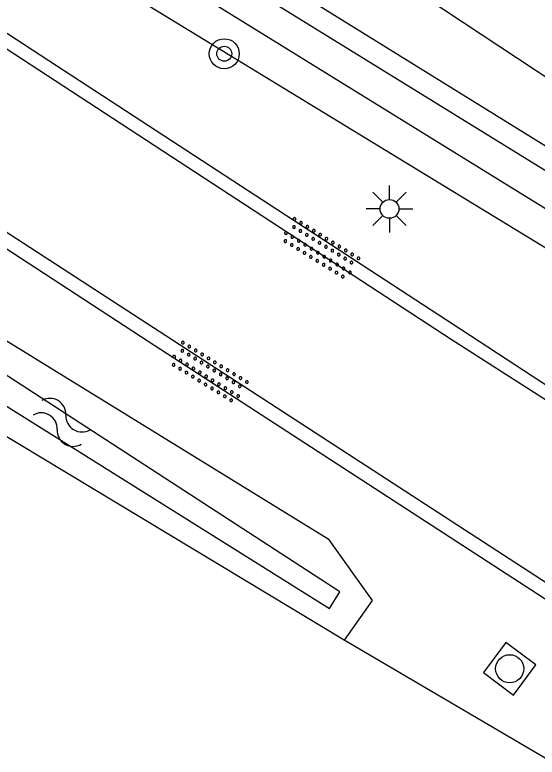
# Model space of a CAD drawing. Extents: x 133000 to 136000, y 400500 to 403500.
# Drawn here: x 135537.72 to 135551.63, y 402548.38 to 402568.15 of the extents above; entities that cross this region are included whole.
import ezdxf

# ---------------------------------------------------------------- set-up
doc = ezdxf.new("R2010")
doc.units = 0
for name, color, linetype in [('gg-afsc-hekwerk', 7, 'Continuous'), ('gg-knt-verharding', 7, 'Continuous'), ('gg-kntw-bovenkant insteek waterloop', 7, 'Continuous'), ('gg-kntw-waterlijn', 7, 'Continuous'), ('gt-grn-groengrens', 7, 'Continuous'), ('gt-symb-boom', 7, 'Continuous'), ('gt-symb-lichtmast', 7, 'Continuous'), ('gt-symb-overige verharding', 7, 'Continuous'), ('gt-symb-rioolschacht', 7, 'Continuous'), ('gt-symb-watersymbool', 7, 'Continuous')]:
    doc.layers.add(name, color=color, linetype=linetype)

# ---------------------------------------------------------------- blocks, each defined once
blk = doc.blocks.new('gt0-RS')
at = {"layer": 'gt-symb-rioolschacht'}
blk.add_lwpolyline([(-0.5, -0.5), (0.5, -0.5), (0.5, 0.5), (-0.5, 0.5)], close=True, dxfattribs=at)
blk.add_circle((0, 0), 0.375, dxfattribs=at)
blk = doc.blocks.new('gt0-OVH')
at = {"layer": 'gt-symb-overige verharding'}
for points in [[(-0.972, 0.298), (-0.967, 0.308), (-0.965, 0.319), (-0.966, 0.33), (-0.971, 0.34), (-0.978, 0.348), (-0.988, 0.353), (-0.999, 0.355), (-1.01, 0.354), (-1.02, 0.349), (-1.028, 0.342), (-1.033, 0.332), (-1.035, 0.321), (-1.034, 0.31), (-1.029, 0.3), (-1.022, 0.292), (-1.012, 0.287), (-1.001, 0.285), (-0.99, 0.286), (-0.98, 0.291)], [(-0.772, 0.298), (-0.767, 0.308), (-0.765, 0.319), (-0.766, 0.33), (-0.771, 0.34), (-0.778, 0.348), (-0.788, 0.353), (-0.799, 0.355), (-0.81, 0.354), (-0.82, 0.349), (-0.828, 0.342), (-0.833, 0.332), (-0.835, 0.321), (-0.834, 0.31), (-0.829, 0.3), (-0.822, 0.292), (-0.812, 0.287), (-0.801, 0.285), (-0.79, 0.286), (-0.78, 0.291)], [(-0.572, 0.298), (-0.567, 0.308), (-0.565, 0.319), (-0.566, 0.33), (-0.571, 0.34), (-0.578, 0.348), (-0.588, 0.353), (-0.599, 0.355), (-0.61, 0.354), (-0.62, 0.349), (-0.628, 0.342), (-0.633, 0.332), (-0.635, 0.321), (-0.634, 0.31), (-0.629, 0.3), (-0.622, 0.292), (-0.612, 0.287), (-0.601, 0.285), (-0.59, 0.286), (-0.58, 0.291)], [(-0.372, 0.298), (-0.367, 0.308), (-0.365, 0.319), (-0.366, 0.33), (-0.371, 0.34), (-0.378, 0.348), (-0.388, 0.353), (-0.399, 0.355), (-0.41, 0.354), (-0.42, 0.349), (-0.428, 0.342), (-0.433, 0.332), (-0.435, 0.321), (-0.434, 0.31), (-0.429, 0.3), (-0.422, 0.292), (-0.412, 0.287), (-0.401, 0.285), (-0.39, 0.286), (-0.38, 0.291)], [(-0.172, 0.298), (-0.167, 0.308), (-0.165, 0.319), (-0.166, 0.33), (-0.171, 0.34), (-0.178, 0.348), (-0.188, 0.353), (-0.199, 0.355), (-0.21, 0.354), (-0.22, 0.349), (-0.228, 0.342), (-0.233, 0.332), (-0.235, 0.321), (-0.234, 0.31), (-0.229, 0.3), (-0.222, 0.292), (-0.212, 0.287), (-0.201, 0.285), (-0.19, 0.286), (-0.18, 0.291)], [(0.028, 0.298), (0.033, 0.308), (0.035, 0.319), (0.034, 0.33), (0.029, 0.34), (0.022, 0.348), (0.012, 0.353), (0.001, 0.355), (-0.01, 0.354), (-0.02, 0.349), (-0.028, 0.342), (-0.033, 0.332), (-0.035, 0.321), (-0.034, 0.31), (-0.029, 0.3), (-0.022, 0.292), (-0.012, 0.287), (-0.001, 0.285), (0.01, 0.286), (0.02, 0.291)], [(0.228, 0.298), (0.233, 0.308), (0.235, 0.319), (0.234, 0.33), (0.229, 0.34), (0.222, 0.348), (0.212, 0.353), (0.201, 0.355), (0.19, 0.354), (0.18, 0.349), (0.172, 0.342), (0.167, 0.332), (0.165, 0.321), (0.166, 0.31), (0.171, 0.3), (0.178, 0.292), (0.188, 0.287), (0.199, 0.285), (0.21, 0.286), (0.22, 0.291)], [(0.428, 0.298), (0.433, 0.308), (0.435, 0.319), (0.434, 0.33), (0.429, 0.34), (0.422, 0.348), (0.412, 0.353), (0.401, 0.355), (0.39, 0.354), (0.38, 0.349), (0.372, 0.342), (0.367, 0.332), (0.365, 0.321), (0.366, 0.31), (0.371, 0.3), (0.378, 0.292), (0.388, 0.287), (0.399, 0.285), (0.41, 0.286), (0.42, 0.291)], [(0.628, 0.298), (0.633, 0.308), (0.635, 0.319), (0.634, 0.33), (0.629, 0.34), (0.622, 0.348), (0.612, 0.353), (0.601, 0.355), (0.59, 0.354), (0.58, 0.349), (0.572, 0.342), (0.567, 0.332), (0.565, 0.321), (0.566, 0.31), (0.571, 0.3), (0.578, 0.292), (0.588, 0.287), (0.599, 0.285), (0.61, 0.286), (0.62, 0.291)], [(0.828, 0.298), (0.833, 0.308), (0.835, 0.319), (0.834, 0.33), (0.829, 0.34), (0.822, 0.348), (0.812, 0.353), (0.801, 0.355), (0.79, 0.354), (0.78, 0.349), (0.772, 0.342), (0.767, 0.332), (0.765, 0.321), (0.766, 0.31), (0.771, 0.3), (0.778, 0.292), (0.788, 0.287), (0.799, 0.285), (0.81, 0.286), (0.82, 0.291)], [(1.028, 0.298), (1.033, 0.308), (1.035, 0.319), (1.034, 0.33), (1.029, 0.34), (1.022, 0.348), (1.012, 0.353), (1.001, 0.355), (0.99, 0.354), (0.98, 0.349), (0.972, 0.342), (0.967, 0.332), (0.965, 0.321), (0.966, 0.31), (0.971, 0.3), (0.978, 0.292), (0.988, 0.287), (0.999, 0.285), (1.01, 0.286), (1.02, 0.291)], [(-0.872, 0.106), (-0.867, 0.116), (-0.865, 0.126), (-0.866, 0.137), (-0.871, 0.147), (-0.878, 0.156), (-0.888, 0.161), (-0.899, 0.163), (-0.91, 0.162), (-0.92, 0.157), (-0.928, 0.15), (-0.933, 0.14), (-0.935, 0.129), (-0.934, 0.118), (-0.929, 0.108), (-0.922, 0.1), (-0.912, 0.095), (-0.901, 0.092), (-0.89, 0.094), (-0.88, 0.098)], [(-0.672, 0.106), (-0.667, 0.116), (-0.665, 0.126), (-0.666, 0.137), (-0.671, 0.147), (-0.678, 0.156), (-0.688, 0.161), (-0.699, 0.163), (-0.71, 0.162), (-0.72, 0.157), (-0.728, 0.15), (-0.733, 0.14), (-0.735, 0.129), (-0.734, 0.118), (-0.729, 0.108), (-0.722, 0.1), (-0.712, 0.095), (-0.701, 0.092), (-0.69, 0.094), (-0.68, 0.098)], [(-0.472, 0.106), (-0.467, 0.116), (-0.465, 0.126), (-0.466, 0.137), (-0.471, 0.147), (-0.478, 0.156), (-0.488, 0.161), (-0.499, 0.163), (-0.51, 0.162), (-0.52, 0.157), (-0.528, 0.15), (-0.533, 0.14), (-0.535, 0.129), (-0.534, 0.118), (-0.529, 0.108), (-0.522, 0.1), (-0.512, 0.095), (-0.501, 0.092), (-0.49, 0.094), (-0.48, 0.098)], [(-0.272, 0.106), (-0.267, 0.116), (-0.265, 0.126), (-0.266, 0.137), (-0.271, 0.147), (-0.278, 0.156), (-0.288, 0.161), (-0.299, 0.163), (-0.31, 0.162), (-0.32, 0.157), (-0.328, 0.15), (-0.333, 0.14), (-0.335, 0.129), (-0.334, 0.118), (-0.329, 0.108), (-0.322, 0.1), (-0.312, 0.095), (-0.301, 0.092), (-0.29, 0.094), (-0.28, 0.098)], [(-0.072, 0.106), (-0.067, 0.116), (-0.065, 0.126), (-0.066, 0.137), (-0.071, 0.147), (-0.078, 0.156), (-0.088, 0.161), (-0.099, 0.163), (-0.11, 0.162), (-0.12, 0.157), (-0.128, 0.15), (-0.133, 0.14), (-0.135, 0.129), (-0.134, 0.118), (-0.129, 0.108), (-0.122, 0.1), (-0.112, 0.095), (-0.101, 0.092), (-0.09, 0.094), (-0.08, 0.098)], [(0.128, 0.106), (0.133, 0.116), (0.135, 0.126), (0.134, 0.137), (0.129, 0.147), (0.122, 0.156), (0.112, 0.161), (0.101, 0.163), (0.09, 0.162), (0.08, 0.157), (0.072, 0.15), (0.067, 0.14), (0.065, 0.129), (0.066, 0.118), (0.071, 0.108), (0.078, 0.1), (0.088, 0.095), (0.099, 0.092), (0.11, 0.094), (0.12, 0.098)], [(0.328, 0.106), (0.333, 0.116), (0.335, 0.126), (0.334, 0.137), (0.329, 0.147), (0.322, 0.156), (0.312, 0.161), (0.301, 0.163), (0.29, 0.162), (0.28, 0.157), (0.272, 0.15), (0.267, 0.14), (0.265, 0.129), (0.266, 0.118), (0.271, 0.108), (0.278, 0.1), (0.288, 0.095), (0.299, 0.092), (0.31, 0.094), (0.32, 0.098)], [(0.528, 0.106), (0.533, 0.116), (0.535, 0.126), (0.534, 0.137), (0.529, 0.147), (0.522, 0.156), (0.512, 0.161), (0.501, 0.163), (0.49, 0.162), (0.48, 0.157), (0.472, 0.15), (0.467, 0.14), (0.465, 0.129), (0.466, 0.118), (0.471, 0.108), (0.478, 0.1), (0.488, 0.095), (0.499, 0.092), (0.51, 0.094), (0.52, 0.098)], [(0.728, 0.106), (0.733, 0.116), (0.735, 0.126), (0.734, 0.137), (0.729, 0.147), (0.722, 0.156), (0.712, 0.161), (0.701, 0.163), (0.69, 0.162), (0.68, 0.157), (0.672, 0.15), (0.667, 0.14), (0.665, 0.129), (0.666, 0.118), (0.671, 0.108), (0.678, 0.1), (0.688, 0.095), (0.699, 0.092), (0.71, 0.094), (0.72, 0.098)], [(0.928, 0.106), (0.933, 0.116), (0.935, 0.126), (0.934, 0.137), (0.929, 0.147), (0.922, 0.156), (0.912, 0.161), (0.901, 0.163), (0.89, 0.162), (0.88, 0.157), (0.872, 0.15), (0.867, 0.14), (0.865, 0.129), (0.866, 0.118), (0.871, 0.108), (0.878, 0.1), (0.888, 0.095), (0.899, 0.092), (0.91, 0.094), (0.92, 0.098)], [(-0.972, -0.142), (-0.967, -0.132), (-0.965, -0.121), (-0.966, -0.11), (-0.971, -0.1), (-0.978, -0.092), (-0.988, -0.087), (-0.999, -0.085), (-1.01, -0.086), (-1.02, -0.091), (-1.028, -0.098), (-1.033, -0.108), (-1.035, -0.119), (-1.034, -0.13), (-1.029, -0.14), (-1.022, -0.148), (-1.012, -0.153), (-1.001, -0.155), (-0.99, -0.154), (-0.98, -0.149)], [(-0.772, -0.142), (-0.767, -0.132), (-0.765, -0.121), (-0.766, -0.11), (-0.771, -0.1), (-0.778, -0.092), (-0.788, -0.087), (-0.799, -0.085), (-0.81, -0.086), (-0.82, -0.091), (-0.828, -0.098), (-0.833, -0.108), (-0.835, -0.119), (-0.834, -0.13), (-0.829, -0.14), (-0.822, -0.148), (-0.812, -0.153), (-0.801, -0.155), (-0.79, -0.154), (-0.78, -0.149)], [(-0.572, -0.142), (-0.567, -0.132), (-0.565, -0.121), (-0.566, -0.11), (-0.571, -0.1), (-0.578, -0.092), (-0.588, -0.087), (-0.599, -0.085), (-0.61, -0.086), (-0.62, -0.091), (-0.628, -0.098), (-0.633, -0.108), (-0.635, -0.119), (-0.634, -0.13), (-0.629, -0.14), (-0.622, -0.148), (-0.612, -0.153), (-0.601, -0.155), (-0.59, -0.154), (-0.58, -0.149)], [(-0.372, -0.142), (-0.367, -0.132), (-0.365, -0.121), (-0.366, -0.11), (-0.371, -0.1), (-0.378, -0.092), (-0.388, -0.087), (-0.399, -0.085), (-0.41, -0.086), (-0.42, -0.091), (-0.428, -0.098), (-0.433, -0.108), (-0.435, -0.119), (-0.434, -0.13), (-0.429, -0.14), (-0.422, -0.148), (-0.412, -0.153), (-0.401, -0.155), (-0.39, -0.154), (-0.38, -0.149)], [(-0.172, -0.142), (-0.167, -0.132), (-0.165, -0.121), (-0.166, -0.11), (-0.171, -0.1), (-0.178, -0.092), (-0.188, -0.087), (-0.199, -0.085), (-0.21, -0.086), (-0.22, -0.091), (-0.228, -0.098), (-0.233, -0.108), (-0.235, -0.119), (-0.234, -0.13), (-0.229, -0.14), (-0.222, -0.148), (-0.212, -0.153), (-0.201, -0.155), (-0.19, -0.154), (-0.18, -0.149)], [(0.028, -0.142), (0.033, -0.132), (0.035, -0.121), (0.034, -0.11), (0.029, -0.1), (0.022, -0.092), (0.012, -0.087), (0.001, -0.085), (-0.01, -0.086), (-0.02, -0.091), (-0.028, -0.098), (-0.033, -0.108), (-0.035, -0.119), (-0.034, -0.13), (-0.029, -0.14), (-0.022, -0.148), (-0.012, -0.153), (-0.001, -0.155), (0.01, -0.154), (0.02, -0.149)], [(0.228, -0.142), (0.233, -0.132), (0.235, -0.121), (0.234, -0.11), (0.229, -0.1), (0.222, -0.092), (0.212, -0.087), (0.201, -0.085), (0.19, -0.086), (0.18, -0.091), (0.172, -0.098), (0.167, -0.108), (0.165, -0.119), (0.166, -0.13), (0.171, -0.14), (0.178, -0.148), (0.188, -0.153), (0.199, -0.155), (0.21, -0.154), (0.22, -0.149)], [(0.428, -0.142), (0.433, -0.132), (0.435, -0.121), (0.434, -0.11), (0.429, -0.1), (0.422, -0.092), (0.412, -0.087), (0.401, -0.085), (0.39, -0.086), (0.38, -0.091), (0.372, -0.098), (0.367, -0.108), (0.365, -0.119), (0.366, -0.13), (0.371, -0.14), (0.378, -0.148), (0.388, -0.153), (0.399, -0.155), (0.41, -0.154), (0.42, -0.149)], [(0.628, -0.142), (0.633, -0.132), (0.635, -0.121), (0.634, -0.11), (0.629, -0.1), (0.622, -0.092), (0.612, -0.087), (0.601, -0.085), (0.59, -0.086), (0.58, -0.091), (0.572, -0.098), (0.567, -0.108), (0.565, -0.119), (0.566, -0.13), (0.571, -0.14), (0.578, -0.148), (0.588, -0.153), (0.599, -0.155), (0.61, -0.154), (0.62, -0.149)], [(0.828, -0.142), (0.833, -0.132), (0.835, -0.121), (0.834, -0.11), (0.829, -0.1), (0.822, -0.092), (0.812, -0.087), (0.801, -0.085), (0.79, -0.086), (0.78, -0.091), (0.772, -0.098), (0.767, -0.108), (0.765, -0.119), (0.766, -0.13), (0.771, -0.14), (0.778, -0.148), (0.788, -0.153), (0.799, -0.155), (0.81, -0.154), (0.82, -0.149)], [(1.028, -0.142), (1.033, -0.132), (1.035, -0.121), (1.034, -0.11), (1.029, -0.1), (1.022, -0.092), (1.012, -0.087), (1.001, -0.085), (0.99, -0.086), (0.98, -0.091), (0.972, -0.098), (0.967, -0.108), (0.965, -0.119), (0.966, -0.13), (0.971, -0.14), (0.978, -0.148), (0.988, -0.153), (0.999, -0.155), (1.01, -0.154), (1.02, -0.149)], [(-0.872, -0.334), (-0.867, -0.324), (-0.865, -0.314), (-0.866, -0.303), (-0.871, -0.293), (-0.878, -0.284), (-0.888, -0.279), (-0.899, -0.277), (-0.91, -0.278), (-0.92, -0.283), (-0.928, -0.29), (-0.933, -0.3), (-0.935, -0.311), (-0.934, -0.322), (-0.929, -0.332), (-0.922, -0.34), (-0.912, -0.345), (-0.901, -0.348), (-0.89, -0.346), (-0.88, -0.342)], [(-0.672, -0.334), (-0.667, -0.324), (-0.665, -0.314), (-0.666, -0.303), (-0.671, -0.293), (-0.678, -0.284), (-0.688, -0.279), (-0.699, -0.277), (-0.71, -0.278), (-0.72, -0.283), (-0.728, -0.29), (-0.733, -0.3), (-0.735, -0.311), (-0.734, -0.322), (-0.729, -0.332), (-0.722, -0.34), (-0.712, -0.345), (-0.701, -0.348), (-0.69, -0.346), (-0.68, -0.342)], [(-0.472, -0.334), (-0.467, -0.324), (-0.465, -0.314), (-0.466, -0.303), (-0.471, -0.293), (-0.478, -0.284), (-0.488, -0.279), (-0.499, -0.277), (-0.51, -0.278), (-0.52, -0.283), (-0.528, -0.29), (-0.533, -0.3), (-0.535, -0.311), (-0.534, -0.322), (-0.529, -0.332), (-0.522, -0.34), (-0.512, -0.345), (-0.501, -0.348), (-0.49, -0.346), (-0.48, -0.342)], [(-0.272, -0.334), (-0.267, -0.324), (-0.265, -0.314), (-0.266, -0.303), (-0.271, -0.293), (-0.278, -0.284), (-0.288, -0.279), (-0.299, -0.277), (-0.31, -0.278), (-0.32, -0.283), (-0.328, -0.29), (-0.333, -0.3), (-0.335, -0.311), (-0.334, -0.322), (-0.329, -0.332), (-0.322, -0.34), (-0.312, -0.345), (-0.301, -0.348), (-0.29, -0.346), (-0.28, -0.342)], [(-0.072, -0.334), (-0.067, -0.324), (-0.065, -0.314), (-0.066, -0.303), (-0.071, -0.293), (-0.078, -0.284), (-0.088, -0.279), (-0.099, -0.277), (-0.11, -0.278), (-0.12, -0.283), (-0.128, -0.29), (-0.133, -0.3), (-0.135, -0.311), (-0.134, -0.322), (-0.129, -0.332), (-0.122, -0.34), (-0.112, -0.345), (-0.101, -0.348), (-0.09, -0.346), (-0.08, -0.342)], [(0.128, -0.334), (0.133, -0.324), (0.135, -0.314), (0.134, -0.303), (0.129, -0.293), (0.122, -0.284), (0.112, -0.279), (0.101, -0.277), (0.09, -0.278), (0.08, -0.283), (0.072, -0.29), (0.067, -0.3), (0.065, -0.311), (0.066, -0.322), (0.071, -0.332), (0.078, -0.34), (0.088, -0.345), (0.099, -0.348), (0.11, -0.346), (0.12, -0.342)], [(0.328, -0.334), (0.333, -0.324), (0.335, -0.314), (0.334, -0.303), (0.329, -0.293), (0.322, -0.284), (0.312, -0.279), (0.301, -0.277), (0.29, -0.278), (0.28, -0.283), (0.272, -0.29), (0.267, -0.3), (0.265, -0.311), (0.266, -0.322), (0.271, -0.332), (0.278, -0.34), (0.288, -0.345), (0.299, -0.348), (0.31, -0.346), (0.32, -0.342)], [(0.528, -0.334), (0.533, -0.324), (0.535, -0.314), (0.534, -0.303), (0.529, -0.293), (0.522, -0.284), (0.512, -0.279), (0.501, -0.277), (0.49, -0.278), (0.48, -0.283), (0.472, -0.29), (0.467, -0.3), (0.465, -0.311), (0.466, -0.322), (0.471, -0.332), (0.478, -0.34), (0.488, -0.345), (0.499, -0.348), (0.51, -0.346), (0.52, -0.342)], [(0.728, -0.334), (0.733, -0.324), (0.735, -0.314), (0.734, -0.303), (0.729, -0.293), (0.722, -0.284), (0.712, -0.279), (0.701, -0.277), (0.69, -0.278), (0.68, -0.283), (0.672, -0.29), (0.667, -0.3), (0.665, -0.311), (0.666, -0.322), (0.671, -0.332), (0.678, -0.34), (0.688, -0.345), (0.699, -0.348), (0.71, -0.346), (0.72, -0.342)], [(0.928, -0.334), (0.933, -0.324), (0.935, -0.314), (0.934, -0.303), (0.929, -0.293), (0.922, -0.284), (0.912, -0.279), (0.901, -0.277), (0.89, -0.278), (0.88, -0.283), (0.872, -0.29), (0.867, -0.3), (0.865, -0.311), (0.866, -0.322), (0.871, -0.332), (0.878, -0.34), (0.888, -0.345), (0.899, -0.348), (0.91, -0.346), (0.92, -0.342)]]:
    blk.add_lwpolyline(points, close=True, dxfattribs=at)
blk = doc.blocks.new('gt0-BOOM')
at = {"layer": 'gt-symb-boom'}
for radius in [0.4, 0.2]:
    blk.add_circle((0, 0), radius, dxfattribs=at)
blk = doc.blocks.new('gt0-LMAST')
at = {"layer": 'gt-symb-lichtmast'}
for p, q in [((-0.005, 0.246), (-0.005, 0.621)), ((-0.182, 0.173), (-0.447, 0.438)), ((0.172, 0.173), (0.437, 0.438)), ((-0.255, -0.004), (-0.63, -0.004)), ((-0.182, -0.181), (-0.447, -0.446)), ((0.437, -0.446), (0.172, -0.181)), ((0.245, -0.004), (0.62, -0.004)), ((-0.005, -0.254), (-0.005, -0.629))]:
    blk.add_line(p, q, dxfattribs=at)
blk.add_circle((-0.005, -0.004), 0.25, dxfattribs=at)
blk = doc.blocks.new('gt0-WA')
at = {"layer": 'gt-symb-watersymbool'}
for centre, start, end in [((-0.323, 0.022), 28.0725, 151.9275), ((0.427, 0.422), 208.0725, 331.9275), ((-0.323, -0.428), 28.0725, 151.9275), ((0.427, -0.028), 208.0725, 331.9275)]:
    blk.add_arc(centre, 0.425, start, end, dxfattribs=at)

msp = doc.modelspace()

# ---------------------------------------------------------------- linework, layer by layer
at = {"layer": 'gg-afsc-hekwerk'}
msp.add_line((135562.306, 402559.566), (135539.323, 402574.799), dxfattribs=at)
msp.add_line((135562.306, 402559.566), (135539.323, 402574.799), dxfattribs=at)
at = {"layer": 'gg-knt-verharding'}
msp.add_line((135553.876, 402551.719), (135530.514, 402566.89), dxfattribs=at)
for points in [[(135498.211, 402594.308), (135504.574, 402589.59), (135515.779, 402581.912), (135527.071, 402574.484), (135538.621, 402566.933), (135549.625, 402559.766), (135558.066, 402554.237)], [(135497.95, 402593.968), (135504.299, 402589.346), (135515.548, 402581.693), (135526.906, 402574.169), (135549.368, 402559.494), (135558.461, 402553.681)], [(135553.845, 402551.297), (135541.271, 402559.45), (135530.184, 402566.682)]]:
    msp.add_lwpolyline(points, dxfattribs=at)
at = {"layer": 'gg-kntw-bovenkant insteek waterloop'}
for points in [[(135471.108, 402624.088), (135469.894, 402622.529), (135478.449, 402615.986), (135489.984, 402608.215), (135498.65, 402601.436), (135503.21, 402596.754), (135505.82, 402593.16), (135509.598, 402588.182), (135513.037, 402585.403), (135522.543, 402579.83), (135561.83, 402555.868), (135563.052, 402557.728)], [(135527.02, 402579.92), (135536.589, 402574.116), (135563.052, 402557.728)], [(135527.853, 402562.863), (135527.494, 402563.437), (135527.339, 402564.179), (135527.53, 402564.538), (135528.224, 402564.766), (135529.085, 402564.646), (135546.064, 402554.194), (135547.232, 402552.558), (135546.489, 402551.496)], [(135546.489, 402551.496), (135531.781, 402560.357), (135527.853, 402562.863)]]:
    msp.add_lwpolyline(points, dxfattribs=at)
at = {"layer": 'gg-kntw-waterlijn'}
for points in [[(135471.279, 402623.275), (135484.97, 402613.034), (135491.965, 402608.48), (135497.853, 402603.988), (135500.569, 402601.595), (135504.449, 402597.657), (135510.407, 402589.352), (135542.977, 402569.496), (135562.112, 402557.675), (135561.653, 402556.931), (135509.867, 402588.924), (135503.409, 402597.754), (135498.856, 402602.161), (135491.382, 402607.941), (135482.077, 402614.155), (135470.738, 402622.684), (135471.279, 402623.275)], [(135528.347, 402563.459), (135546.096, 402552.337), (135546.376, 402552.783), (135533.573, 402561.093), (135528.698, 402564.029), (135528.347, 402563.459)]]:
    msp.add_lwpolyline(points, dxfattribs=at)
at = {"layer": 'gt-grn-groengrens'}
msp.add_line((135553.554, 402547.353), (135546.489, 402551.496), dxfattribs=at)

# ---------------------------------------------------------------- block references
at = {"layer": 'gt-symb-boom'}
msp.add_blockref('gt0-BOOM', (135543.296, 402567.116), dxfattribs=at)
at = {"layer": 'gt-symb-lichtmast'}
msp.add_blockref('gt0-LMAST', (135547.702, 402562.987), dxfattribs=at)
at = {"layer": 'gt-symb-overige verharding'}
for p, rotation in [((135545.852, 402561.919), -31.671318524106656), ((135542.877, 402558.625), -31.671318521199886)]:
    msp.add_blockref('gt0-OVH', p, dxfattribs=dict(at, rotation=rotation))
at = {"layer": 'gt-symb-rioolschacht', "rotation": 143.41254405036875}
msp.add_blockref('gt0-RS', (135550.898, 402550.736), dxfattribs=at)
at = {"layer": 'gt-symb-watersymbool', "rotation": -31.052160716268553}
msp.add_blockref('gt0-WA', (135538.918, 402557.327), dxfattribs=at)

doc.saveas('drawing.dxf')
